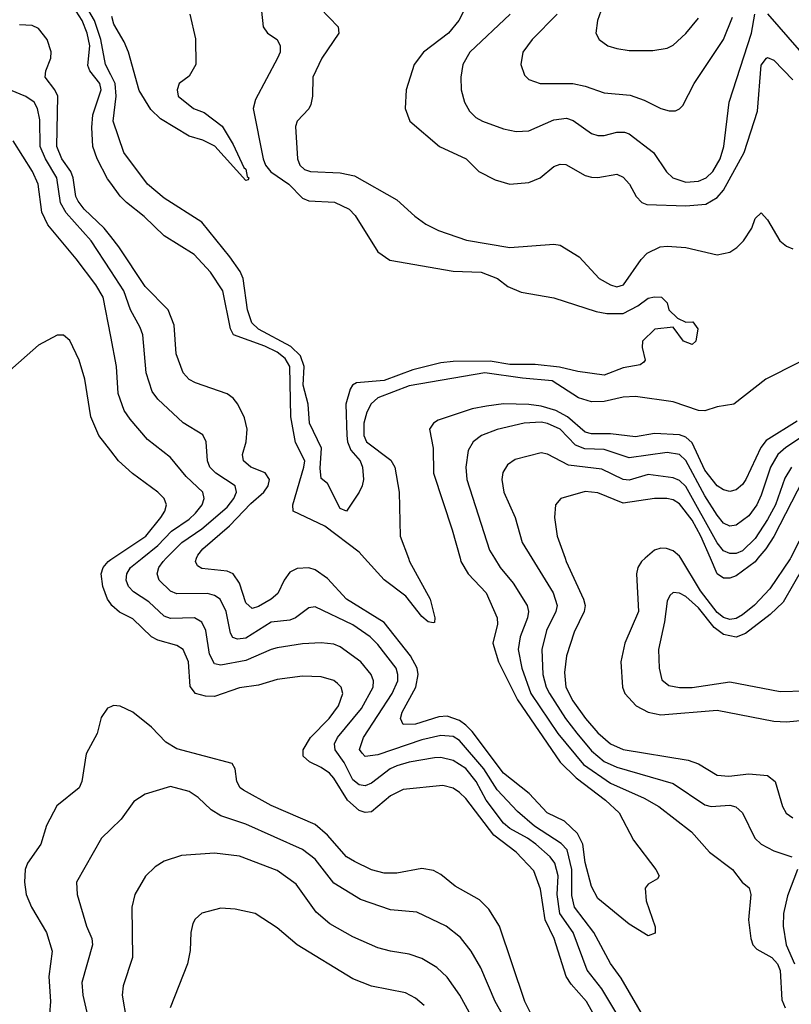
# Model space of a CAD drawing. Header units: inches. Extents: x 1308407 to 1441228, y 959628 to 1036311.
# Tile 693 of 729: x 1419710 to 1422166, y 1018581 to 1021713. Entities that reach past the tile are written whole.
import ezdxf

# ---------------------------------------------------------------- set-up
doc = ezdxf.new("R2010")
doc.units = ezdxf.units.IN
doc.header["$MEASUREMENT"] = 0
for name, color, linetype in [('B4011', 7, 'Continuous'), ('B4012', 7, 'Continuous'), ('B4021', 7, 'Continuous'), ('B4022', 7, 'Continuous')]:
    doc.layers.add(name, color=color, linetype=linetype)

msp = doc.modelspace()

# ---------------------------------------------------------------- linework, layer by layer
at = {"layer": 'B4011', "color": 5}
for points, elevation in [([(1420000, 1019854.5), (1419989.5, 1019870), (1419974.3, 1019910), (1419969.9, 1019950), (1419975.8, 1019970), (1419991.9, 1019990), (1420000, 1019995.4)], 2680), ([(1420000, 1019527.3), (1419990, 1019522.7), (1419970, 1019493.2), (1419957.3, 1019442.7), (1419922.1, 1019377.9), (1419908.4, 1019290), (1419899.3, 1019270), (1419828, 1019212), (1419795.5, 1019150), (1419778, 1019090), (1419734.7, 1019030), (1419727.8, 1019010), (1419725.1, 1018970), (1419730.8, 1018930), (1419747.4, 1018890), (1419795.5, 1018810), (1419813.5, 1018750), (1419802.5, 1018670), (1419808.6, 1018590), (1419805.2, 1018550)], 2720), ([(1420000, 1019138.5), (1419970.1, 1019109.9), (1419891.2, 1018970), (1419892.9, 1018930), (1419923, 1018830), (1419939.5, 1018790), (1419942, 1018770), (1419907.5, 1018650), (1419911.2, 1018610), (1419939.2, 1018490)], 2740)]:
    msp.add_lwpolyline(points, dxfattribs=dict(at, elevation=elevation))
at = {"layer": 'B4012', "color": 5}
for points, elevation in [([(1420000, 1021537.1), (1419983.3, 1021570), (1419968.3, 1021650), (1419948.4, 1021710), (1419919.4, 1021759.4), (1419867.2, 1021830), (1419770, 1021922.1), (1419730, 1021943.8), (1419690, 1021953.7)], 2560), ([(1420000, 1021193.2), (1419990, 1021207), (1419957.3, 1021270), (1419943.5, 1021310), (1419939.5, 1021370), (1419942.9, 1021410), (1419969.6, 1021490), (1419965.3, 1021510), (1419933.4, 1021550), (1419927.4, 1021567.4), (1419933.2, 1021630), (1419924.9, 1021670), (1419908.7, 1021710), (1419890, 1021740.1), (1419850, 1021791.2), (1419810, 1021829.9), (1419770, 1021852.3), (1419710, 1021868.7)], 2580), ([(1420000, 1021023.1), (1419978.8, 1021050), (1419915.8, 1021110), (1419895.9, 1021135.9), (1419889.4, 1021150), (1419880.9, 1021210), (1419872.6, 1021230), (1419844.6, 1021270), (1419828.9, 1021310), (1419832, 1021470), (1419822.2, 1021490), (1419791.6, 1021530), (1419793.4, 1021550), (1419809.4, 1021590), (1419810.8, 1021610.7), (1419798.1, 1021650), (1419770, 1021684.4), (1419750, 1021694.7), (1419710, 1021697)], 2620), ([(1420000, 1020914.5), (1419937.8, 1021010), (1419858.3, 1021098.3), (1419840.1, 1021130), (1419828.5, 1021210), (1419792.5, 1021270), (1419775.4, 1021310), (1419774, 1021394), (1419767.3, 1021430), (1419756.4, 1021450), (1419730, 1021468.7), (1419650, 1021501.5)], 2640), ([(1420000, 1020705.2), (1419976, 1020830), (1419952.9, 1020870), (1419890, 1020952.6), (1419799.9, 1021059.9), (1419780.5, 1021100.5), (1419768.9, 1021190), (1419751.2, 1021230), (1419690, 1021327.4)], 2660), ([(1420000, 1020341.6), (1419962.5, 1020390), (1419936.7, 1020450), (1419917.5, 1020570), (1419899.8, 1020630), (1419870, 1020692.3), (1419850, 1020709.5), (1419830, 1020709.6), (1419770, 1020677.4), (1419670.3, 1020590)], 2680)]:
    msp.add_lwpolyline(points, dxfattribs=dict(at, elevation=elevation))
at = {"layer": 'B4021', "color": 5}
for points, elevation in [([(1420000, 1019995.4), (1420006.8, 1020000)], 2680), ([(1421623, 1018530), (1421562.4, 1018630), (1421516.3, 1018690), (1421471.9, 1018810), (1421428.7, 1018870), (1421420.3, 1018930), (1421423.9, 1018990), (1421412.9, 1019030), (1421397.7, 1019050), (1421353.1, 1019090), (1421326.2, 1019110), (1421270, 1019140.8), (1421250, 1019157.7), (1421194.5, 1019230), (1421162.5, 1019290), (1421130, 1019331.3), (1421090, 1019356.8), (1421050, 1019365.7), (1421030, 1019365.1), (1420950, 1019351.8), (1420910, 1019339.6), (1420889.1, 1019330), (1420830, 1019284), (1420810, 1019275.6), (1420790, 1019278.7), (1420770, 1019295.6), (1420742.5, 1019350), (1420714.6, 1019390), (1420711.8, 1019410), (1420721.9, 1019430), (1420798.2, 1019521.8), (1420834.7, 1019590), (1420835.6, 1019610), (1420828.9, 1019630), (1420795.5, 1019670), (1420730, 1019717.7), (1420710, 1019726.4), (1420670, 1019730.9), (1420610, 1019727.2), (1420530, 1019714.6), (1420510, 1019709.9), (1420430, 1019674.4), (1420350, 1019659.4), (1420330, 1019664.1), (1420314.3, 1019694.3), (1420302.8, 1019770), (1420290, 1019796.8), (1420266, 1019810), (1420190, 1019808.7), (1420170, 1019815.2), (1420120.9, 1019860.9), (1420072.7, 1019892.7), (1420056.6, 1019910), (1420049.5, 1019930), (1420051.3, 1019950), (1420062.8, 1019970), (1420099.7, 1020000)], 2660), ([(1421749.5, 1018449.5), (1421623.8, 1018663.8), (1421590.6, 1018710.6), (1421537.6, 1018810), (1421475.8, 1018890), (1421467.4, 1018927.4), (1421467.4, 1019010), (1421452.2, 1019072.2), (1421433, 1019093), (1421348.1, 1019148.1), (1421294, 1019194), (1421230, 1019262.8), (1421186.8, 1019330), (1421110, 1019420.3), (1421090, 1019432.7), (1421050, 1019436), (1420990, 1019421.8), (1420850, 1019374.2), (1420810, 1019369.4), (1420799.7, 1019379.7), (1420792, 1019392), (1420803.8, 1019430), (1420895.2, 1019570), (1420913.3, 1019610), (1420913.9, 1019630), (1420907.7, 1019650), (1420850, 1019725.4), (1420825.9, 1019750), (1420770, 1019787.8), (1420650, 1019845), (1420630, 1019842.2), (1420587.9, 1019810), (1420570, 1019803.1), (1420510, 1019796.5), (1420430, 1019746), (1420402.9, 1019742.8), (1420388.3, 1019748.3), (1420381.3, 1019761.3), (1420367.4, 1019830), (1420348.4, 1019870), (1420330, 1019881.8), (1420307.8, 1019887.8), (1420210, 1019886.5), (1420190, 1019895.4), (1420154.2, 1019930), (1420147.9, 1019950), (1420153.1, 1019970), (1420166.7, 1019990), (1420176.6, 1020000)], 2640), ([(1421111.7, 1020000), (1421114.4, 1019990), (1421137.8, 1019950), (1421194.6, 1019890), (1421229.6, 1019810), (1421230.1, 1019790), (1421215.9, 1019730), (1421233.5, 1019670), (1421294.6, 1019550), (1421430, 1019350.9), (1421481, 1019301), (1421573.8, 1019230), (1421617.5, 1019190), (1421663.6, 1019103.6), (1421734.9, 1019010), (1421744.9, 1018990), (1421739.5, 1018980.5), (1421710, 1018963.6), (1421700.3, 1018950), (1421703.5, 1018910), (1421732.4, 1018827.6), (1421732.8, 1018807.2), (1421710, 1018799.3), (1421650, 1018835.6), (1421550, 1018917.3), (1421530, 1018955.4), (1421510, 1019031.8), (1421502.1, 1019090), (1421484.7, 1019124.7), (1421443.8, 1019163.8), (1421388.7, 1019190), (1421331.7, 1019251.7), (1421250, 1019316), (1421150, 1019449.2), (1421130, 1019469.3), (1421110, 1019483.8), (1421070, 1019497.2), (1421044.2, 1019495.8), (1420970, 1019472), (1420930, 1019471.1), (1420922, 1019490), (1420927.1, 1019510), (1420970.3, 1019590), (1420978.2, 1019630), (1420974.5, 1019650), (1420953.4, 1019690), (1420870, 1019795.2), (1420749.7, 1019869.7), (1420690, 1019936), (1420650, 1019963), (1420630, 1019969.3), (1420593, 1019967), (1420570, 1019955.2), (1420551.3, 1019930), (1420532.1, 1019887.9), (1420510.3, 1019869.7), (1420470, 1019846.6), (1420450, 1019840.2), (1420430, 1019858), (1420410, 1019920.7), (1420390, 1019949.9), (1420370, 1019958.7), (1420290, 1019967.1), (1420276, 1019976), (1420269.3, 1019990), (1420273.2, 1020000)], 2620), ([(1420947, 1020000), (1420950.7, 1019990), (1421016.1, 1019870), (1421031.7, 1019810), (1421030, 1019795.3), (1421026, 1019794), (1421010, 1019797.7), (1420990, 1019815.1), (1420939.3, 1019879.3), (1420870, 1019931.2), (1420807.3, 1020000)], 2580), ([(1421220.9, 1020000), (1421239.2, 1019970), (1421280.9, 1019920.9), (1421324.5, 1019850), (1421329.2, 1019830), (1421325.8, 1019810), (1421302.4, 1019750), (1421296.2, 1019710), (1421308.1, 1019650), (1421336.4, 1019570), (1421422.6, 1019442.6), (1421504, 1019344), (1421590, 1019284.5), (1421697.1, 1019237.1), (1421743.5, 1019210), (1421847.5, 1019130), (1421905.5, 1019065.5), (1421978.9, 1019010), (1422008.8, 1018970), (1422031.1, 1018951.1), (1422036.4, 1018930), (1422029.4, 1018850), (1422036.6, 1018790), (1422043.5, 1018770), (1422056.3, 1018756.3), (1422103.8, 1018730), (1422121.6, 1018710), (1422130, 1018688.2), (1422135.2, 1018595.2), (1422145.5, 1018570)], 2640), ([(1421339.9, 1020000), (1421408.2, 1019890), (1421420.5, 1019850), (1421416.2, 1019830), (1421386.5, 1019770), (1421371.7, 1019710), (1421374.7, 1019630), (1421385.9, 1019590), (1421396.5, 1019570), (1421447.2, 1019490), (1421483, 1019443), (1421530, 1019387.1), (1421570, 1019353.5), (1421610, 1019334.9), (1421790, 1019283.6), (1421890, 1019215.7), (1421910, 1019210.1), (1421970, 1019214.4), (1421989.5, 1019209.5), (1422010.2, 1019190), (1422049.5, 1019110), (1422070, 1019090.9), (1422110, 1019069.6), (1422167, 1019050)], 2660), ([(1421445.4, 1020000), (1421449, 1019990), (1421504.7, 1019870), (1421509.6, 1019850), (1421506.8, 1019830), (1421474.8, 1019765.2), (1421450.1, 1019690), (1421444, 1019636), (1421447.6, 1019590), (1421470, 1019546.4), (1421510.2, 1019490.2), (1421550, 1019444.9), (1421590, 1019409.7), (1421630, 1019391.6), (1421837.4, 1019357.4), (1421870, 1019346.2), (1421930, 1019309.6), (1421966.3, 1019306.3), (1422030, 1019314.3), (1422090, 1019308.8), (1422114.6, 1019290), (1422137.7, 1019210), (1422149.6, 1019189.6), (1422170, 1019174.2)], 2680), ([(1421700.6, 1020000), (1421689.3, 1019990), (1421677.6, 1019970), (1421672.6, 1019950), (1421679, 1019830), (1421635.4, 1019730), (1421623.4, 1019670), (1421627.9, 1019590), (1421635.8, 1019570), (1421671.7, 1019530), (1421709.8, 1019509.8), (1421750, 1019502.3), (1421930, 1019516.5), (1422110, 1019481.3), (1422150, 1019479.6), (1422270, 1019491.5)], 2720), ([(1422205.5, 1019974.5), (1422139.8, 1019860.2), (1422098.6, 1019821.4), (1422019.6, 1019760.4), (1421990, 1019748.7), (1421950, 1019757), (1421920, 1019780), (1421870, 1019842), (1421830, 1019878), (1421810, 1019889.2), (1421790, 1019891.3), (1421778.7, 1019881.3), (1421770, 1019863.7), (1421761.9, 1019798.1), (1421743, 1019710), (1421745, 1019650), (1421753.5, 1019613.5), (1421775.5, 1019595.5), (1421810, 1019588.6), (1421850, 1019588.7), (1421970, 1019606.9), (1422130, 1019576.1), (1422210, 1019577.8)], 2740), ([(1422162.6, 1020000), (1422161.7, 1019998.3), (1422097, 1019903), (1422048.9, 1019851.1), (1422010, 1019819.8), (1421990, 1019808.3), (1421970, 1019804.8), (1421950, 1019811.1), (1421930, 1019827.6), (1421876.6, 1019896.6), (1421814, 1020000)], 2720), ([(1422059.5, 1020000), (1422050, 1019988.8), (1421990, 1019944.3), (1421970, 1019936.7), (1421950, 1019936.9), (1421930, 1019950.8), (1421908.5, 1020000)], 2680), ([(1421547.6, 1018530), (1421513.8, 1018590), (1421465, 1018645), (1421449.5, 1018670), (1421411, 1018790), (1421382.4, 1018850), (1421367.1, 1018947.1), (1421345.8, 1019005.7), (1421290, 1019065.2), (1421218.6, 1019118.6), (1421130, 1019235.2), (1421110, 1019255), (1421090, 1019268.7), (1421056.7, 1019276.7), (1420930, 1019264.7), (1420890, 1019244.2), (1420830, 1019193.3), (1420810, 1019190.7), (1420790, 1019197.8), (1420753.7, 1019230), (1420710, 1019300.4), (1420695.9, 1019315.9), (1420670, 1019334.5), (1420632.6, 1019352.6), (1420612.2, 1019370), (1420612.2, 1019390), (1420635.7, 1019430), (1420695.5, 1019490), (1420725.2, 1019530), (1420738.3, 1019570), (1420732.9, 1019590), (1420721.8, 1019601.8), (1420710, 1019610.6), (1420670, 1019622.8), (1420610, 1019625.2), (1420530, 1019614.1), (1420470, 1019596.1), (1420410, 1019587.5), (1420330, 1019559.7), (1420301.1, 1019561.1), (1420270, 1019569.4), (1420252.3, 1019592.3), (1420247.4, 1019670), (1420229.9, 1019709.9), (1420210, 1019722.7), (1420150, 1019738.9), (1420130, 1019749.9), (1420070, 1019807.7), (1420028.3, 1019828.3), (1420003.1, 1019850), (1420000, 1019854.5)], 2680), ([(1421367.1, 1018490), (1421317.1, 1018590), (1421237, 1018830), (1421203.4, 1018883.4), (1421173.6, 1018913.6), (1421096.4, 1018956.4), (1421050, 1018993.8), (1421026.5, 1019006.5), (1420990, 1019012.7), (1420910, 1018998.3), (1420870, 1018998), (1420830, 1019008.5), (1420775.3, 1019035.3), (1420749.9, 1019050), (1420690, 1019119.6), (1420650, 1019152.8), (1420510, 1019213.8), (1420422, 1019262), (1420412.2, 1019270), (1420401.5, 1019290), (1420395.9, 1019330), (1420386.6, 1019346.6), (1420210, 1019393.3), (1420175.4, 1019415.4), (1420130, 1019462.6), (1420070, 1019509.8), (1420030, 1019529.6), (1420008.7, 1019531.3), (1420000, 1019527.3)], 2720), ([(1421268.5, 1018510), (1421223.1, 1018590), (1421177.1, 1018697.1), (1421147, 1018750), (1421113.4, 1018793.4), (1421067.2, 1018830), (1420973.7, 1018873.7), (1420890, 1018881.1), (1420794.7, 1018914.7), (1420710, 1018966), (1420650, 1019042.4), (1420610, 1019073.6), (1420430, 1019154.1), (1420350, 1019180.7), (1420319.5, 1019199.5), (1420278.6, 1019238.6), (1420250, 1019258.2), (1420190, 1019274), (1420110, 1019249.7), (1420073.7, 1019226.3), (1420032.8, 1019170), (1420000, 1019138.5)], 2740), ([(1421165.8, 1018510), (1421110.3, 1018610.3), (1421070, 1018667.2), (1421037.9, 1018697.9), (1420990, 1018726.7), (1420950, 1018741.1), (1420890, 1018749.9), (1420850, 1018760.8), (1420770, 1018795.7), (1420697.2, 1018837.2), (1420653.8, 1018873.8), (1420590, 1018962.9), (1420530, 1019006.6), (1420410, 1019052.7), (1420330, 1019062.3), (1420225.2, 1019054.8), (1420170, 1019036.4), (1420141.5, 1019018.5), (1420110.8, 1018989.2), (1420076.2, 1018930), (1420067.6, 1018890), (1420068.7, 1018730), (1420039.8, 1018640.2), (1420036.6, 1018610), (1420050.1, 1018530)], 2760), ([(1422185.2, 1019010), (1422153.9, 1018926.1), (1422140.6, 1018870), (1422139.6, 1018830), (1422149.6, 1018770), (1422175.7, 1018710)], 2660), ([(1420997.3, 1018577.3), (1420970, 1018600.6), (1420937.5, 1018617.5), (1420830, 1018639), (1420770, 1018661.9), (1420592.9, 1018770), (1420530, 1018824.5), (1420459.5, 1018870), (1420395.8, 1018884.2), (1420350, 1018886.4), (1420289.4, 1018870.6), (1420268.5, 1018851.5), (1420261.4, 1018838.6), (1420254.3, 1018810), (1420252.6, 1018752.6), (1420244.5, 1018710), (1420189.4, 1018570)], 2780)]:
    msp.add_lwpolyline(points, dxfattribs=dict(at, elevation=elevation))
at = {"layer": 'B4022', "color": 5}
for points, elevation in [([(1420476.9, 1021770), (1420484.6, 1021690), (1420498.4, 1021670), (1420530, 1021650.3), (1420538.9, 1021630), (1420539, 1021610), (1420530.9, 1021590), (1420461, 1021459), (1420453.3, 1021430), (1420485, 1021270), (1420492.8, 1021250), (1420508.9, 1021228.9), (1420566.7, 1021190), (1420610, 1021145.2), (1420630, 1021136.4), (1420712.2, 1021132.2), (1420758.3, 1021110), (1420778, 1021090), (1420850, 1020974.4), (1420887.5, 1020947.5), (1421090, 1020913), (1421178.8, 1020910), (1421230.5, 1020890), (1421264, 1020864), (1421306, 1020846), (1421410, 1020828.3), (1421544.9, 1020784.9), (1421578.3, 1020778.3), (1421630, 1020778.4), (1421677.3, 1020802.7), (1421710, 1020827.2), (1421730, 1020831.7), (1421752, 1020830), (1421770, 1020812), (1421776, 1020790), (1421803.5, 1020763.5), (1421830, 1020750.8), (1421852, 1020752), (1421867.7, 1020730), (1421862, 1020690), (1421850, 1020679.5), (1421822.7, 1020690), (1421790, 1020735.3), (1421731.3, 1020728.7), (1421692, 1020690), (1421691.3, 1020670), (1421701, 1020630), (1421696.3, 1020623.7), (1421684.9, 1020615.1), (1421630, 1020606), (1421570, 1020582.2), (1421486.3, 1020593.7), (1421427.8, 1020607.8), (1421350, 1020616.1), (1421270, 1020616.3), (1421207.1, 1020627.1), (1421090, 1020625.8), (1421050, 1020621.3), (1420961.3, 1020598.7), (1420870, 1020565.2), (1420782.3, 1020557.7), (1420769.7, 1020550.3), (1420761.8, 1020538.2), (1420747.5, 1020490), (1420751, 1020390), (1420753.1, 1020370), (1420763.8, 1020343.8), (1420793.6, 1020310), (1420800.7, 1020290), (1420803.8, 1020250), (1420800.5, 1020230), (1420790.6, 1020210), (1420750, 1020149.4), (1420730, 1020158.4), (1420690, 1020238), (1420670, 1020253.2), (1420666.7, 1020286.7), (1420670.5, 1020350), (1420632.5, 1020430), (1420628.6, 1020490), (1420612, 1020550), (1420615.3, 1020610), (1420603.4, 1020643.4), (1420573.5, 1020673.5), (1420470, 1020728.9), (1420449, 1020749), (1420434.6, 1020790), (1420421.8, 1020890), (1420412.3, 1020912.3), (1420378.6, 1020958.6), (1420290, 1021068.5), (1420170, 1021145.6), (1420116.8, 1021190), (1420041.4, 1021290), (1420007.8, 1021390), (1420017, 1021470), (1420013.8, 1021510), (1420000, 1021537.1)], 2560), ([(1421574.9, 1021785.1), (1421548.5, 1021710), (1421543.6, 1021670), (1421553.7, 1021650), (1421581.6, 1021630), (1421610, 1021620.7), (1421650, 1021615), (1421725.1, 1021614.9), (1421770, 1021622.3), (1421790, 1021632.1), (1421830, 1021669.2), (1421870, 1021717.8)], 2680), ([(1422090, 1021731.5), (1422190, 1021615.4), (1422210, 1021602.5), (1422230, 1021597.5), (1422250, 1021599.2), (1422270, 1021606), (1422290, 1021620.1), (1422330, 1021660.8), (1422392.4, 1021710), (1422453.7, 1021770)], 2640), ([(1420252, 1021730), (1420270, 1021652), (1420270.3, 1021570), (1420250, 1021533.2), (1420218, 1021510), (1420211, 1021490), (1420214.8, 1021470), (1420263, 1021430), (1420297.2, 1021417.2), (1420354, 1021374), (1420390, 1021315.8), (1420423, 1021243), (1420430, 1021237.6), (1420434.4, 1021214.4), (1420439.3, 1021210), (1420437, 1021203), (1420430, 1021201.6), (1420330.8, 1021310.8), (1420293.2, 1021330), (1420250, 1021342.9), (1420158, 1021398), (1420127.7, 1021427.7), (1420090, 1021487.3), (1420056.4, 1021610), (1420042.7, 1021642.7), (1420010, 1021698.4), (1420003.3, 1021723.3)], 2540), ([(1420666.4, 1021750), (1420723.7, 1021690), (1420726, 1021670), (1420671.9, 1021590), (1420643, 1021530), (1420642.3, 1021470), (1420637.1, 1021442.9), (1420630.6, 1021429.4), (1420593.4, 1021390), (1420587.4, 1021372.6), (1420594, 1021270), (1420601.3, 1021250), (1420616.8, 1021236.8), (1420636, 1021230), (1420730, 1021225.9), (1420776.1, 1021216.1), (1420910, 1021140.1), (1420967.7, 1021087.7), (1421002.7, 1021062.7), (1421042.7, 1021042.7), (1421132, 1021012), (1421270, 1020988.2), (1421410, 1020998.8), (1421430, 1020995.8), (1421490, 1020958.4), (1421554.2, 1020890), (1421590, 1020869), (1421610, 1020863.5), (1421632, 1020870), (1421687.6, 1020950), (1421707, 1020970), (1421747.8, 1020990), (1421770, 1020992.9), (1421830, 1020988.1), (1421930, 1020965.2), (1421970, 1020973.1), (1421992.2, 1020987.8), (1422013.7, 1021010), (1422040.3, 1021050), (1422050, 1021080.5), (1422070, 1021098.7), (1422090, 1021076.5), (1422129.2, 1021009.2), (1422150, 1020992.6), (1422170, 1020983.9)], 2580), ([(1421127.6, 1021750), (1421107.9, 1021710), (1421074.4, 1021670), (1420995.3, 1021610), (1420965, 1021570), (1420939.8, 1021490), (1420936.8, 1021430), (1420951.5, 1021390), (1421046.5, 1021310), (1421130.6, 1021270.6), (1421171.5, 1021230), (1421223, 1021203), (1421270.1, 1021190.1), (1421330, 1021195.4), (1421366.2, 1021210), (1421410, 1021245.6), (1421430, 1021253.7), (1421448, 1021252), (1421510, 1021217.6), (1421530, 1021211.5), (1421550, 1021210.8), (1421610, 1021221.2), (1421630, 1021212.4), (1421650.1, 1021190.1), (1421671.6, 1021150), (1421690, 1021131.6), (1421705.5, 1021125.5), (1421830, 1021120.5), (1421893.7, 1021126.3), (1421930, 1021147.4), (1421949.3, 1021170.7), (1422015.3, 1021290), (1422058.1, 1021421.9), (1422070, 1021568.5), (1422086.9, 1021590), (1422090, 1021592.5), (1422110, 1021584.3), (1422170, 1021521.8)], 2620), ([(1421271, 1021730), (1421142.7, 1021610), (1421120.6, 1021570), (1421113.7, 1021530), (1421114.7, 1021490), (1421126, 1021450), (1421142, 1021422), (1421162.2, 1021402.2), (1421183.1, 1021390), (1421250, 1021365.7), (1421290, 1021357.1), (1421330, 1021359.4), (1421410, 1021394.7), (1421450, 1021399.8), (1421471.9, 1021391.9), (1421530, 1021350.9), (1421550, 1021344.3), (1421570, 1021344.5), (1421610, 1021355.3), (1421635.1, 1021355.2), (1421650, 1021349.4), (1421726.5, 1021290), (1421768.7, 1021228.7), (1421788, 1021210), (1421830, 1021195.8), (1421870, 1021199.3), (1421894.3, 1021210), (1421916, 1021230), (1421938.8, 1021270), (1421950.3, 1021310), (1421967.5, 1021450), (1422038.7, 1021670), (1422049.3, 1021730.7)], 2640), ([(1421420.8, 1021730), (1421340.7, 1021650), (1421311.3, 1021610), (1421304.4, 1021570), (1421316.9, 1021536.9), (1421330, 1021523.1), (1421366, 1021510), (1421470, 1021510.1), (1421510, 1021501.9), (1421570, 1021480.5), (1421652.3, 1021472.3), (1421697.1, 1021457.1), (1421750, 1021430.2), (1421777, 1021423), (1421796.6, 1021423.4), (1421810, 1021428.9), (1421820, 1021440), (1421856, 1021510), (1421949.9, 1021650.1), (1421978.6, 1021721.4)], 2660), ([(1420807.3, 1020000), (1420790, 1020019), (1420681.5, 1020101.5), (1420580.2, 1020150), (1420579.1, 1020170), (1420614.8, 1020290), (1420617.1, 1020310), (1420588.1, 1020368.1), (1420573.4, 1020450), (1420569.9, 1020610.1), (1420555.5, 1020635.5), (1420530, 1020655.1), (1420490, 1020674.6), (1420390.9, 1020710.9), (1420381.2, 1020730), (1420356.6, 1020850), (1420317.8, 1020910), (1420265.9, 1020965.9), (1420170, 1021025), (1420106.7, 1021086.7), (1420050, 1021131.4), (1420030, 1021151.6), (1420000, 1021193.2)], 2580), ([(1420273.2, 1020000), (1420277.1, 1020010), (1420292.9, 1020030), (1420377.5, 1020102.5), (1420445.6, 1020174.4), (1420487.4, 1020210), (1420500.9, 1020230), (1420504.7, 1020250), (1420491.2, 1020271.2), (1420445.8, 1020290), (1420421.9, 1020310), (1420419.6, 1020330), (1420431, 1020370), (1420434.3, 1020410), (1420426, 1020446), (1420404.4, 1020490), (1420389.3, 1020509.3), (1420370, 1020523.2), (1420270, 1020558.1), (1420250, 1020568.4), (1420230, 1020589.8), (1420207.7, 1020650), (1420201.5, 1020741.5), (1420182.6, 1020790), (1420110, 1020864.3), (1420026.2, 1020990), (1420000, 1021023.1)], 2620), ([(1420176.6, 1020000), (1420226.3, 1020050), (1420290, 1020093), (1420370, 1020162.5), (1420391.7, 1020190), (1420399.7, 1020210), (1420395.8, 1020230), (1420333.9, 1020270), (1420315.8, 1020290), (1420308, 1020310), (1420303.4, 1020370), (1420292.9, 1020392.9), (1420230, 1020430.6), (1420150, 1020505.8), (1420131.9, 1020530), (1420113.1, 1020590), (1420102.3, 1020710), (1420094.1, 1020734.1), (1420062.4, 1020790), (1420042.1, 1020850), (1420000, 1020914.5)], 2640), ([(1420099.7, 1020000), (1420150, 1020040.9), (1420193.6, 1020086.4), (1420250, 1020124.6), (1420270, 1020143.4), (1420290.4, 1020170), (1420297.6, 1020190), (1420293.5, 1020210), (1420240.3, 1020260.3), (1420190, 1020319.9), (1420117.4, 1020377.4), (1420061.9, 1020441.9), (1420043.2, 1020470), (1420023.7, 1020523.7), (1420018.3, 1020610), (1420000, 1020705.2)], 2660), ([(1422290, 1020673), (1422084.5, 1020570), (1421982.6, 1020490), (1421930, 1020481.2), (1421890, 1020469), (1421870, 1020470.3), (1421790, 1020497.4), (1421670, 1020514.8), (1421630, 1020511.8), (1421570, 1020498.8), (1421530, 1020497.4), (1421488.2, 1020510), (1421404.6, 1020564.6), (1421310, 1020572.4), (1421190.2, 1020589.8), (1420950, 1020548.8), (1420850, 1020509.6), (1420828.9, 1020491.1), (1420815.1, 1020464.9), (1420805.7, 1020430), (1420804.9, 1020390), (1420813.8, 1020370), (1420891.4, 1020311.4), (1420904.3, 1020290), (1420917.8, 1020210), (1420921.3, 1020070), (1420947, 1020000)], 2580), ([(1422184.5, 1020435.5), (1422085.4, 1020374.6), (1422068.2, 1020351.8), (1422020.8, 1020250), (1422010, 1020234), (1421990, 1020217.6), (1421970, 1020211.8), (1421950, 1020217.3), (1421930, 1020229.9), (1421890, 1020280.4), (1421850, 1020366.5), (1421830, 1020385.2), (1421810, 1020392.5), (1421730, 1020397.1), (1421670, 1020385.7), (1421590, 1020395.3), (1421530, 1020395.5), (1421510, 1020400.6), (1421453.2, 1020450), (1421416, 1020470), (1421370, 1020483.6), (1421330, 1020488.5), (1421250, 1020490.9), (1421196.1, 1020483.9), (1421150, 1020474.9), (1421041.3, 1020438.7), (1421026.7, 1020430), (1421014.2, 1020410), (1421026.3, 1020350), (1421027, 1020270), (1421086.8, 1020090), (1421111.7, 1020000)], 2620), ([(1422220.1, 1020399.9), (1422148.1, 1020351.9), (1422123, 1020330), (1422099.3, 1020290), (1422070, 1020200.3), (1422055.5, 1020170), (1422030, 1020135.2), (1421990, 1020104.9), (1421970, 1020101.9), (1421950, 1020111.9), (1421930, 1020136.4), (1421890, 1020198.2), (1421830, 1020310.4), (1421810, 1020329.9), (1421770, 1020336.6), (1421650, 1020319.8), (1421570, 1020345.3), (1421508.2, 1020348.2), (1421479.3, 1020359.3), (1421430, 1020410.3), (1421390, 1020428.6), (1421370, 1020432.4), (1421315.8, 1020430), (1421230, 1020409.4), (1421179.7, 1020390), (1421152.7, 1020370), (1421137, 1020343), (1421129.5, 1020290), (1421133.3, 1020250), (1421205.4, 1020025.4), (1421220.9, 1020000)], 2640), ([(1420006.8, 1020000), (1420111.8, 1020070), (1420159.5, 1020130), (1420171.6, 1020150), (1420177, 1020170), (1420169.8, 1020190), (1420149.9, 1020209.9), (1420069.2, 1020269.1), (1420024.5, 1020310), (1420000, 1020341.6)], 2680), ([(1422166.4, 1020290), (1422145.3, 1020254.7), (1422115.5, 1020170), (1422090, 1020123.4), (1422050, 1020063.1), (1422010, 1020023.3), (1421990, 1020015.5), (1421970, 1020015.1), (1421950, 1020023.7), (1421930, 1020048.5), (1421830, 1020228.1), (1421810, 1020246.8), (1421790, 1020255.7), (1421710, 1020266.3), (1421650, 1020248.4), (1421630, 1020249.9), (1421562.7, 1020282.7), (1421456.4, 1020296.4), (1421390, 1020330.6), (1421370, 1020334.7), (1421286.3, 1020313.7), (1421262.6, 1020297.4), (1421247.5, 1020272.5), (1421244.5, 1020250), (1421250.8, 1020210), (1421286.9, 1020130), (1421308.9, 1020050), (1421339.9, 1020000)], 2660), ([(1422203.5, 1020250), (1422110, 1020068.6), (1422084.9, 1020030), (1422059.5, 1020000)], 2680), ([(1421908.5, 1020000), (1421878, 1020070), (1421850, 1020121.4), (1421810, 1020172.7), (1421790, 1020185.3), (1421769.9, 1020189.9), (1421730, 1020189.6), (1421630, 1020175.6), (1421550, 1020207.7), (1421510, 1020212.6), (1421432.2, 1020190), (1421415.2, 1020170), (1421412.4, 1020130), (1421420.4, 1020070), (1421445.4, 1020000)], 2680), ([(1422218.8, 1020110), (1422162.6, 1020000)], 2720), ([(1421814, 1020000), (1421810, 1020006.5), (1421790, 1020023.9), (1421768.6, 1020031.4), (1421750, 1020031.9), (1421730, 1020026.1), (1421700.6, 1020000)], 2720)]:
    msp.add_lwpolyline(points, dxfattribs=dict(at, elevation=elevation))

doc.saveas('drawing.dxf')
